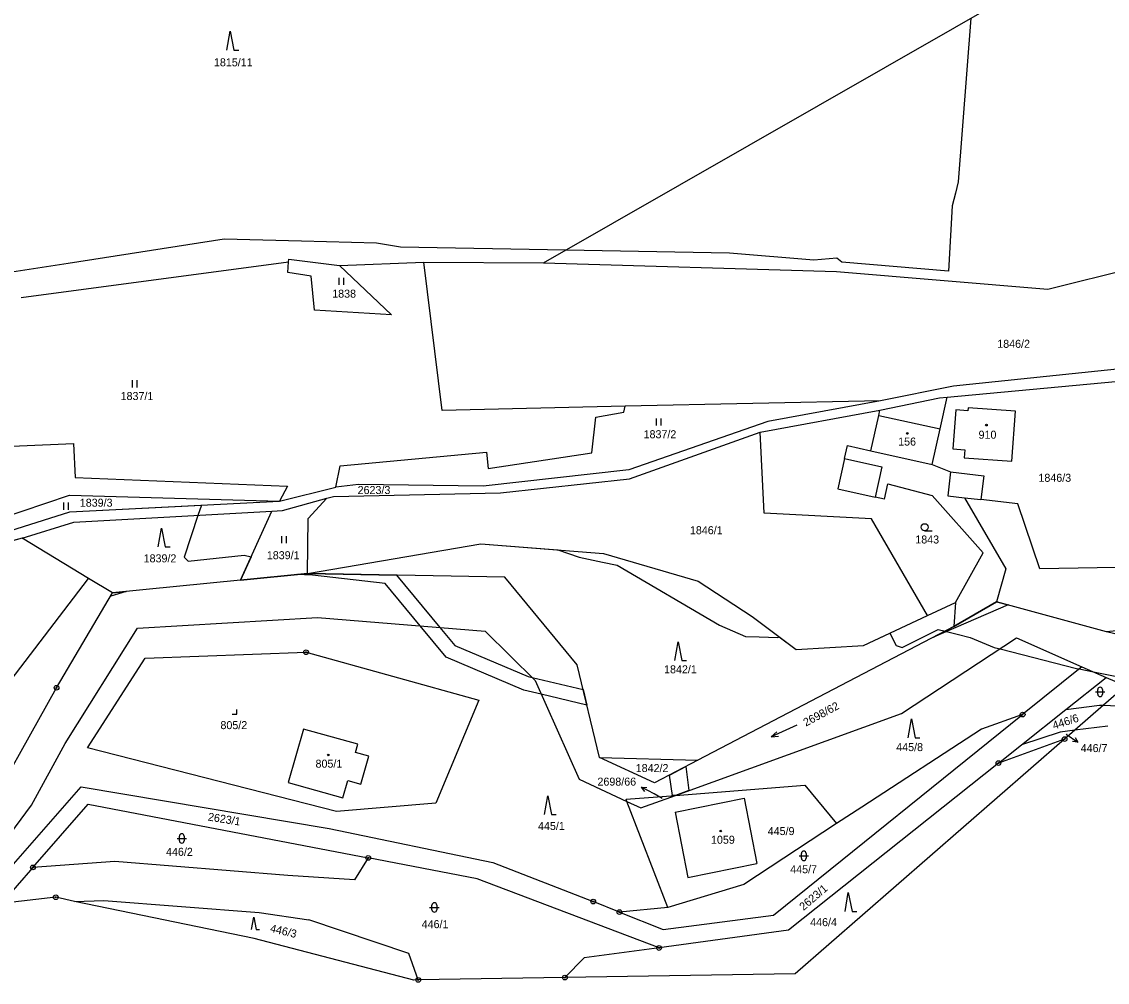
# Model space of a CAD drawing. Extents: x -439246 to -433691, y -1130252 to -1121148.
# Drawn here: x -436019.4 to -435788.8, y -1124311.4 to -1124107.4 of the extents above; entities that cross this region are included whole.
import ezdxf

# ---------------------------------------------------------------- set-up
doc = ezdxf.new("R2010")
doc.units = 0
for name, color, linetype in [('Vrstva 1', 7, 'Continuous'), ('Vrstva 16', 7, 'Continuous'), ('Vrstva 18', 7, 'Continuous'), ('Vrstva 19', 7, 'Continuous'), ('Vrstva 24', 7, 'Continuous'), ('Vrstva 25', 7, 'Continuous'), ('Vrstva 3', 7, 'Continuous'), ('Vrstva 30', 7, 'Continuous'), ('Vrstva 37', 7, 'Continuous'), ('Vrstva 4', 7, 'Continuous'), ('Vrstva 52', 7, 'Continuous')]:
    doc.layers.add(name, color=color, linetype=linetype)

msp = doc.modelspace()

# ---------------------------------------------------------------- linework, layer by layer
at = {"layer": 'Vrstva 1'}
for p, q in [((-435797.6, -1124253.49), (-435789.04, -1124246.68)), ((-435784.88, -1124248.5), (-435789.59, -1124252.6)), ((-435807.02, -1124260.98), (-435797.6, -1124253.49)), ((-435797.6, -1124253.49), (-435790.45, -1124252.56)), ((-435789.59, -1124252.6), (-435795.68, -1124257.9)), ((-435790.45, -1124252.56), (-435789.59, -1124252.6)), ((-435789.59, -1124252.6), (-435773.76, -1124253.36)), ((-435880.5, -1124271.74), (-435832.5, -1124254.38)), ((-435798.83, -1124258.3), (-435807.02, -1124260.98)), ((-435795.68, -1124257.9), (-435798.83, -1124258.3)), ((-435795.68, -1124257.9), (-435797.86, -1124259.8)), ((-435788.71, -1124257.01), (-435795.68, -1124257.9)), ((-435811.91, -1124264.87), (-435807.02, -1124260.98)), ((-436023.66, -1124289.15), (-436006.78, -1124269.95)), ((-435900.97, -1124268.31), (-435890.83, -1124273.05)), ((-435880.5, -1124271.74), (-435853.08, -1124269.56)), ((-435853.08, -1124269.56), (-435846.3, -1124277.73)), ((-435891.01, -1124272.58), (-435880.5, -1124271.74)), ((-435890.83, -1124273.05), (-435891.01, -1124272.58)), ((-435887.9, -1124274.42), (-435880.5, -1124271.74)), ((-435882.15, -1124295.53), (-435890.83, -1124273.05)), ((-435890.83, -1124273.05), (-435887.9, -1124274.42)), ((-435840.94, -1124274.22), (-435846.3, -1124277.73)), ((-435846.3, -1124277.73), (-435866, -1124290.64))]:
    msp.add_line(p, q, dxfattribs=at)
for points in [[(-435908.54, -1124158.66), (-435777.47, -1124083.59)], [(-436019.51, -1124165.98), (-435962.73, -1124158.43)], [(-435962.87, -1124160.69), (-435962.73, -1124158.43)], [(-435962.73, -1124158.43), (-435962.69, -1124157.88)], [(-435962.69, -1124157.88), (-435951.92, -1124159.23)], [(-435951.92, -1124159.23), (-435933.96, -1124158.49)], [(-435951.92, -1124159.23), (-435940.88, -1124169.7)], [(-435933.96, -1124158.49), (-435908.54, -1124158.66)], [(-435930.1, -1124189.98), (-435933.96, -1124158.49)], [(-435908.54, -1124158.66), (-435846.3, -1124160.49)], [(-435801.41, -1124164.23), (-435783.24, -1124159.71)], [(-435957.9, -1124161.48), (-435962.87, -1124160.69)], [(-435957.21, -1124168.72), (-435957.9, -1124161.48)], [(-435846.3, -1124160.49), (-435801.41, -1124164.23)], [(-435940.88, -1124169.7), (-435957.21, -1124168.72)], [(-435769, -1124179.37), (-435821.47, -1124184.84)], [(-435822.83, -1124187.15), (-435768.8, -1124182.17)], [(-435821.47, -1124184.84), (-435836.94, -1124187.93)], [(-435837.08, -1124189.92), (-435824.44, -1124187.34)], [(-435824.44, -1124187.34), (-435822.83, -1124187.15)], [(-435824.33, -1124193.93), (-435822.83, -1124187.15)], [(-435891.22, -1124189.12), (-435930.1, -1124189.98)], [(-435891.49, -1124190.39), (-435891.22, -1124189.12)], [(-435836.94, -1124187.93), (-435891.22, -1124189.12)], [(-435836.94, -1124187.93), (-435860.91, -1124192.35)], [(-435818.36, -1124189.42), (-435818.41, -1124190.07)], [(-435808.29, -1124190.16), (-435818.36, -1124189.42)], [(-435898.27, -1124198.99), (-435897.48, -1124191.41)], [(-435897.48, -1124191.41), (-435891.49, -1124190.39)], [(-435862.5, -1124194.62), (-435837.08, -1124189.92)], [(-435839, -1124198.57), (-435837.33, -1124191.05)], [(-435837.33, -1124191.05), (-435837.08, -1124189.92)], [(-435821, -1124189.88), (-435821.63, -1124198.16)], [(-435818.41, -1124190.07), (-435821, -1124189.88)], [(-435809.07, -1124200.77), (-435808.29, -1124190.16)], [(-435860.91, -1124192.35), (-435890.42, -1124202.6)], [(-435826, -1124201.45), (-435824.33, -1124193.93)], [(-435890.26, -1124204.53), (-435862.5, -1124194.62)], [(-435861.69, -1124211.84), (-435862.5, -1124194.62)], [(-436067.44, -1124199.54), (-436008.39, -1124197.03)], [(-436008.39, -1124197.03), (-436008.08, -1124204.24)], [(-435951.73, -1124201.75), (-435920.64, -1124198.86)], [(-435920.64, -1124198.86), (-435920.32, -1124202.32)], [(-435920.32, -1124202.32), (-435898.27, -1124198.99)], [(-435844.59, -1124200.2), (-435843.98, -1124197.47)], [(-435843.98, -1124197.47), (-435839, -1124198.57)], [(-435821.63, -1124198.16), (-435819.09, -1124198.35)], [(-435819.09, -1124198.35), (-435819.18, -1124200.05)], [(-435844.59, -1124200.2), (-435846.01, -1124206.65)], [(-435819.18, -1124200.05), (-435809.07, -1124200.77)], [(-435952.69, -1124206.28), (-435951.73, -1124201.75)], [(-435890.42, -1124202.6), (-435921.35, -1124206.07)], [(-435826, -1124201.45), (-435822.1, -1124203.03)], [(-435822.1, -1124203.03), (-435815.05, -1124203.87)], [(-436008.08, -1124204.24), (-435962.94, -1124206.1)], [(-435947.84, -1124205.75), (-435952.69, -1124206.28)], [(-435921.35, -1124206.07), (-435947.84, -1124205.75)], [(-435917.7, -1124207.48), (-435890.26, -1124204.53)], [(-435836.15, -1124208.83), (-435835.43, -1124205.56)], [(-435835.43, -1124205.56), (-435826.01, -1124208.08)], [(-435815.05, -1124203.87), (-435815.64, -1124208.93)], [(-436024.41, -1124213.08), (-436009.27, -1124208.02)], [(-436009.27, -1124208.02), (-435964.67, -1124209.28)], [(-435962.94, -1124206.1), (-435964.67, -1124209.28)], [(-435964.67, -1124209.28), (-435952.69, -1124206.28)], [(-435953.19, -1124208.26), (-435917.7, -1124207.48)], [(-435846.01, -1124206.65), (-435838.11, -1124208.4)], [(-435815.18, -1124220.26), (-435826.01, -1124208.08)], [(-436009.19, -1124211.52), (-435964.67, -1124209.28)], [(-435963.98, -1124211.28), (-435954.6, -1124208.65)], [(-435958.53, -1124212.93), (-435954.6, -1124208.65)], [(-435954.6, -1124208.65), (-435953.19, -1124208.26)], [(-435836.15, -1124208.83), (-435838.11, -1124208.4)], [(-435819.14, -1124208.52), (-435810.33, -1124223.64)], [(-435819.14, -1124208.52), (-435815.64, -1124208.93)], [(-435807.8, -1124209.85), (-435815.64, -1124208.93)], [(-435803.09, -1124223.63), (-435807.8, -1124209.85)], [(-436024.7, -1124216.43), (-436009.19, -1124211.52)], [(-436008.34, -1124213.75), (-435966.28, -1124211.4)], [(-435972.93, -1124226.07), (-435966.28, -1124211.4)], [(-435966.28, -1124211.4), (-435963.98, -1124211.28)], [(-435838.86, -1124213.05), (-435861.69, -1124211.84)], [(-436019.31, -1124217.14), (-436008.34, -1124213.75)], [(-435958.69, -1124224.59), (-435958.53, -1124212.93)], [(-435826.98, -1124233.53), (-435838.86, -1124213.05)], [(-436019.31, -1124217.14), (-436025.44, -1124218.8)], [(-436005.22, -1124225.69), (-436019.31, -1124217.14)], [(-435958.69, -1124224.59), (-435921.87, -1124218.31)], [(-435921.87, -1124218.31), (-435895.82, -1124220.38)], [(-435895.82, -1124220.38), (-435875.68, -1124226.22)], [(-435821.06, -1124230.76), (-435815.18, -1124220.26)], [(-435810.33, -1124223.64), (-435812.33, -1124230.61)], [(-435778.75, -1124223.22), (-435803.09, -1124223.63)], [(-436024.9, -1124251.41), (-436005.22, -1124225.69)], [(-436000.09, -1124228.73), (-436005.22, -1124225.69)], [(-435972.93, -1124226.07), (-436000.09, -1124228.73)], [(-435958.69, -1124224.59), (-435972.93, -1124226.07)], [(-435916.76, -1124225.39), (-435958.69, -1124224.59)], [(-435901.44, -1124244), (-435916.76, -1124225.39)], [(-435875.68, -1124226.22), (-435864.26, -1124233.78)], [(-436012.01, -1124248.88), (-436000.09, -1124228.73)], [(-435826.98, -1124233.53), (-435821.06, -1124230.76)], [(-435812.33, -1124230.61), (-435821.39, -1124235.89)], [(-435821.06, -1124230.76), (-435821.39, -1124235.89)], [(-435788.98, -1124237.02), (-435812.33, -1124230.61)], [(-435840.59, -1124239.92), (-435826.98, -1124233.53)], [(-435994.8, -1124236.26), (-435956.57, -1124233.99)], [(-435956.57, -1124233.99), (-435920.98, -1124236.84)], [(-435821.39, -1124235.89), (-435875.76, -1124264.25)], [(-435864.26, -1124233.78), (-435854.86, -1124240.79)], [(-435764.56, -1124234.54), (-435788.98, -1124237.02)], [(-436010.16, -1124260.73), (-435994.8, -1124236.26)], [(-435920.98, -1124236.84), (-435910.33, -1124247.38)], [(-435776.76, -1124239.88), (-435788.98, -1124237.02)], [(-435854.86, -1124240.79), (-435840.59, -1124239.92)], [(-435832.5, -1124254.38), (-435808.06, -1124238.32)], [(-435808.06, -1124238.32), (-435794.19, -1124244.44)], [(-436005.42, -1124261.67), (-435993.15, -1124242.63)], [(-435993.15, -1124242.63), (-435959, -1124241.34)], [(-435959, -1124241.34), (-435922.27, -1124251.5)], [(-435896.64, -1124263.71), (-435901.44, -1124244)], [(-435794.19, -1124244.44), (-435806.77, -1124254.57)], [(-435794.19, -1124244.44), (-435789.04, -1124246.68)], [(-435910.33, -1124247.38), (-435900.97, -1124268.31)], [(-435789.04, -1124246.68), (-435784.88, -1124248.5)], [(-436029.19, -1124279.46), (-436012.01, -1124248.88)], [(-435922.27, -1124251.5), (-435931.47, -1124273.4)], [(-435859.7, -1124297.2), (-435806.77, -1124254.57)], [(-435806.77, -1124254.57), (-435815.53, -1124257.69)], [(-435959.56, -1124257.65), (-435962.82, -1124269.01)], [(-435948, -1124260.87), (-435959.56, -1124257.65)], [(-435815.53, -1124257.69), (-435840.94, -1124274.22)], [(-436017.36, -1124273.85), (-436010.16, -1124260.73)], [(-435948.48, -1124262.6), (-435948, -1124260.87)], [(-435797.86, -1124259.8), (-435855.13, -1124309.63)], [(-435797.86, -1124259.8), (-435811.91, -1124264.87)], [(-435952.53, -1124275.18), (-436005.42, -1124261.67)], [(-435945.67, -1124263.38), (-435948.48, -1124262.6)], [(-435947.34, -1124269.39), (-435945.67, -1124263.38)], [(-435896.64, -1124263.71), (-435875.76, -1124264.25)], [(-435884.96, -1124269.05), (-435896.64, -1124263.71)], [(-435875.76, -1124264.25), (-435884.96, -1124269.05)], [(-435811.91, -1124264.87), (-435856.54, -1124300.37)], [(-436006.78, -1124269.95), (-435954.1, -1124278.74)], [(-435962.82, -1124269.01), (-435951.17, -1124272.26)], [(-435951.17, -1124272.26), (-435950.15, -1124268.6)], [(-435950.15, -1124268.6), (-435947.34, -1124269.39)], [(-435880.59, -1124275.29), (-435865.96, -1124272.31)], [(-435865.96, -1124272.31), (-435863.26, -1124286.2)], [(-436024.17, -1124282.99), (-436017.36, -1124273.85)], [(-436017.03, -1124287.03), (-436005.28, -1124273.59)], [(-436005.28, -1124273.59), (-435945.8, -1124285.01)], [(-435931.47, -1124273.4), (-435952.53, -1124275.18)], [(-435880.59, -1124275.29), (-435877.89, -1124289.18)], [(-435954.1, -1124278.74), (-435919.31, -1124285.96)], [(-435999.61, -1124285.76), (-436017.03, -1124287.03)], [(-435962.87, -1124288.76), (-435999.61, -1124285.76)], [(-435945.8, -1124285.01), (-435948.7, -1124289.7)], [(-435922.65, -1124289.45), (-435945.8, -1124285.01)], [(-435919.31, -1124285.96), (-435898, -1124294.3)], [(-435877.89, -1124289.18), (-435863.26, -1124286.2)], [(-436017.03, -1124287.03), (-436023.71, -1124294.67)], [(-435948.7, -1124289.7), (-435962.87, -1124288.76)], [(-435884.01, -1124304.15), (-435922.65, -1124289.45)], [(-435866, -1124290.64), (-435882.15, -1124295.53)], [(-436012.17, -1124293.36), (-436023.71, -1124294.67)], [(-436008.21, -1124294.27), (-436012.17, -1124293.36)], [(-436008.21, -1124294.27), (-436001.93, -1124294.04)], [(-435970, -1124302.1), (-436008.21, -1124294.27)], [(-436001.93, -1124294.04), (-435968.94, -1124296.62)], [(-435892.43, -1124296.53), (-435898, -1124294.3)], [(-435882.15, -1124295.53), (-435892.43, -1124296.53)], [(-435968.94, -1124296.62), (-435958.4, -1124298.17)], [(-435937.15, -1124305.29), (-435958.4, -1124298.17)], [(-435892.43, -1124296.53), (-435883.13, -1124300.24)], [(-435883.13, -1124300.24), (-435859.7, -1124297.2)], [(-435856.54, -1124300.37), (-435884.01, -1124304.15)], [(-435936.1, -1124310.95), (-435970, -1124302.1)], [(-435884.01, -1124304.15), (-435899.91, -1124306.25)], [(-435935.18, -1124310.93), (-435937.15, -1124305.29)], [(-435899.91, -1124306.25), (-435904.02, -1124310.43)], [(-435855.13, -1124309.63), (-435904.02, -1124310.43)], [(-435935.18, -1124310.93), (-435936.1, -1124310.95)], [(-435904.02, -1124310.43), (-435935.18, -1124310.93)]]:
    msp.add_lwpolyline(points, dxfattribs=at)
at = {"layer": 'Vrstva 16'}
for p, q in [((-435797.55, -1124258.76), (-435795.06, -1124260.43)), ((-435885.07, -1124271.43), (-435887.71, -1124270))]:
    msp.add_line(p, q, dxfattribs=at)
for points in [[(-435795.61, -1124259.46), (-435795.06, -1124260.43), (-435796.17, -1124260.29)], [(-435887.07, -1124270.92), (-435887.71, -1124270), (-435886.59, -1124270.04)], [(-435883.33, -1124272.37), (-435885.07, -1124271.43)]]:
    msp.add_lwpolyline(points, dxfattribs=at)
at = {"layer": 'Vrstva 24'}
for centre, radius in [((-435959, -1124241.34), 0.5), ((-435959, -1124241.34), 0.1), ((-436012.01, -1124248.88), 0.5), ((-436012.01, -1124248.88), 0.1), ((-435806.77, -1124254.57), 0.5), ((-435806.77, -1124254.57), 0.1), ((-435797.86, -1124259.8), 0.5), ((-435797.86, -1124259.8), 0.1), ((-435811.91, -1124264.87), 0.5), ((-435811.91, -1124264.87), 0.1), ((-436017.03, -1124287.03), 0.5), ((-435945.8, -1124285.01), 0.5), ((-435945.8, -1124285.01), 0.1), ((-436017.03, -1124287.03), 0.1), ((-436012.17, -1124293.36), 0.5), ((-436012.17, -1124293.36), 0.1), ((-435898, -1124294.3), 0.5), ((-435898, -1124294.3), 0.1), ((-435892.43, -1124296.53), 0.5), ((-435892.43, -1124296.53), 0.1), ((-435884.01, -1124304.15), 0.5), ((-435884.01, -1124304.15), 0.1), ((-435935.18, -1124310.93), 0.5), ((-435935.18, -1124310.93), 0.1), ((-435904.02, -1124310.43), 0.5), ((-435904.02, -1124310.43), 0.1)]:
    msp.add_circle(centre, radius, dxfattribs=at)
at = {"layer": 'Vrstva 25'}
for p, q in [((-435951.96, -1124163.35), (-435951.96, -1124161.85)), ((-435950.96, -1124163.35), (-435950.96, -1124161.85)), ((-435995.9, -1124185.09), (-435995.9, -1124183.59)), ((-435994.9, -1124185.09), (-435994.9, -1124183.59)), ((-435884.58, -1124193.2), (-435884.58, -1124191.7)), ((-435883.58, -1124193.2), (-435883.58, -1124191.7)), ((-436010.46, -1124211.07), (-436010.46, -1124209.57)), ((-436009.46, -1124211.07), (-436009.46, -1124209.57)), ((-435964.15, -1124218.2), (-435964.15, -1124216.7)), ((-435963.15, -1124218.2), (-435963.15, -1124216.7)), ((-435827.59, -1124215.55), (-435825.99, -1124215.55)), ((-435790.82, -1124250.27), (-435790.82, -1124249.27)), ((-435789.82, -1124249.27), (-435789.82, -1124250.27)), ((-435791.32, -1124249.77), (-435789.32, -1124249.77)), ((-435986.41, -1124280.88), (-435984.41, -1124280.88)), ((-435985.91, -1124281.38), (-435985.91, -1124280.38)), ((-435984.91, -1124280.38), (-435984.91, -1124281.38)), ((-435853.78, -1124285.08), (-435853.78, -1124284.08)), ((-435852.78, -1124284.08), (-435852.78, -1124285.08)), ((-435854.28, -1124284.58), (-435852.28, -1124284.58)), ((-435932.75, -1124295.53), (-435930.75, -1124295.53)), ((-435932.25, -1124296.03), (-435932.25, -1124295.03)), ((-435931.25, -1124295.03), (-435931.25, -1124296.03))]:
    msp.add_line(p, q, dxfattribs=at)
for points in [[(-435975.82, -1124113.46), (-435975.12, -1124109.46), (-435974.32, -1124113.46), (-435973.32, -1124113.46)], [(-435990.4, -1124218.97), (-435989.7, -1124214.97), (-435988.9, -1124218.97), (-435987.9, -1124218.97)], [(-435880.65, -1124243.12), (-435879.95, -1124239.12), (-435879.15, -1124243.12), (-435878.15, -1124243.12)], [(-435974.72, -1124254.47), (-435973.72, -1124254.47), (-435973.72, -1124253.47)], [(-435831.08, -1124259.52), (-435830.38, -1124255.52), (-435829.58, -1124259.52), (-435828.58, -1124259.52)], [(-435854.72, -1124256.84), (-435860.18, -1124259.32), (-435858.61, -1124259.16)], [(-435860.18, -1124259.32), (-435859.02, -1124258.25)], [(-435908.36, -1124275.82), (-435907.66, -1124271.82), (-435906.86, -1124275.82), (-435905.86, -1124275.82)], [(-435844.51, -1124296.4), (-435843.81, -1124292.4), (-435843.01, -1124296.4), (-435842.01, -1124296.4)], [(-435970.58, -1124300.25), (-435970.11, -1124297.57), (-435969.57, -1124300.25), (-435968.9, -1124300.25)]]:
    msp.add_lwpolyline(points, dxfattribs=at)
for centre, radius in [((-435814.46, -1124193.11), 0.175), ((-435831.28, -1124194.89), 0.175), ((-435827.59, -1124214.8), 0.75), ((-435954.28, -1124263.16), 0.175), ((-435870.92, -1124279.31), 0.175)]:
    msp.add_circle(centre, radius, dxfattribs=at)
for centre, start, end in [((-435790.32, -1124249.27), 0, 180), ((-435790.32, -1124250.27), 180, 0), ((-435985.41, -1124280.38), 0, 180), ((-435985.41, -1124281.38), 180, 0), ((-435853.28, -1124284.08), 0, 180), ((-435853.28, -1124285.08), 180, 0), ((-435931.75, -1124295.03), 0, 180), ((-435931.75, -1124296.03), 180, 0)]:
    msp.add_arc(centre, 0.5, start, end, dxfattribs=at)
at = {"layer": 'Vrstva 3'}
for points in [[(-435818.36, -1124189.42), (-435818.41, -1124190.07)], [(-435808.29, -1124190.16), (-435818.36, -1124189.42)], [(-435839, -1124198.57), (-435837.33, -1124191.05)], [(-435837.33, -1124191.05), (-435824.33, -1124193.93)], [(-435821, -1124189.88), (-435821.63, -1124198.16)], [(-435818.41, -1124190.07), (-435821, -1124189.88)], [(-435809.07, -1124200.77), (-435808.29, -1124190.16)], [(-435826, -1124201.45), (-435824.33, -1124193.93)], [(-435839, -1124198.57), (-435826, -1124201.45)], [(-435821.63, -1124198.16), (-435819.09, -1124198.35)], [(-435819.09, -1124198.35), (-435819.18, -1124200.05)], [(-435819.18, -1124200.05), (-435809.07, -1124200.77)], [(-435959.56, -1124257.65), (-435962.82, -1124269.01)], [(-435948, -1124260.87), (-435959.56, -1124257.65)], [(-435948.48, -1124262.6), (-435948, -1124260.87)], [(-435945.67, -1124263.38), (-435948.48, -1124262.6)], [(-435947.34, -1124269.39), (-435945.67, -1124263.38)], [(-435962.82, -1124269.01), (-435951.17, -1124272.26)], [(-435951.17, -1124272.26), (-435950.15, -1124268.6)], [(-435950.15, -1124268.6), (-435947.34, -1124269.39)], [(-435880.59, -1124275.29), (-435865.96, -1124272.31)], [(-435865.96, -1124272.31), (-435863.26, -1124286.2)], [(-435880.59, -1124275.29), (-435877.89, -1124289.18)], [(-435877.89, -1124289.18), (-435863.26, -1124286.2)]]:
    msp.add_lwpolyline(points, dxfattribs=at)
at = {"layer": 'Vrstva 30'}
for p, q in [((-435957.62, -1124224.95), (-435961.03, -1124224.83)), ((-435942.22, -1124226.74), (-435957.62, -1124224.95)), ((-435939.8, -1124224.95), (-435930.61, -1124236.07)), ((-435997.25, -1124228.45), (-436000.51, -1124229.45)), ((-435934.79, -1124235.73), (-435942.22, -1124226.74)), ((-435809.82, -1124231.3), (-435825.71, -1124238.14)), ((-435929.27, -1124242.41), (-435934.79, -1124235.73)), ((-435930.61, -1124236.07), (-435927.42, -1124239.93)), ((-435927.42, -1124239.93), (-435911.82, -1124246.52)), ((-435912.76, -1124249.38), (-435929.27, -1124242.41)), ((-435911.82, -1124246.52), (-435911, -1124246.71)), ((-435911, -1124246.71), (-435900.15, -1124249.29)), ((-435909.04, -1124250.26), (-435912.76, -1124249.38)), ((-435899.35, -1124252.56), (-435909.04, -1124250.26))]:
    msp.add_line(p, q, dxfattribs=at)
for points in [[(-435961.03, -1124224.83), (-435958.69, -1124224.59)], [(-435958.69, -1124224.59), (-435939.8, -1124224.95)], [(-436000.51, -1124229.45), (-436000.09, -1124228.73)], [(-436000.09, -1124228.73), (-435997.25, -1124228.45)], [(-435825.71, -1124238.14), (-435821.39, -1124235.89), (-435812.33, -1124230.61), (-435809.82, -1124231.3)], [(-435900.15, -1124249.29), (-435899.35, -1124252.56)], [(-435881.83, -1124267.42), (-435878.32, -1124265.59)], [(-435878.32, -1124265.59), (-435877.66, -1124270.72), (-435880.5, -1124271.74)], [(-435880.5, -1124271.74), (-435881.14, -1124271.79), (-435881.83, -1124267.42)]]:
    msp.add_lwpolyline(points, dxfattribs=at)
at = {"layer": 'Vrstva 37'}
for centre in [(-435814.46, -1124193.11), (-435831.28, -1124194.89), (-435954.28, -1124263.16), (-435870.92, -1124279.31)]:
    msp.add_circle(centre, 0.175, dxfattribs=at)
at = {"layer": 'Vrstva 4'}
for points in [[(-435837.33, -1124191.05), (-435824.33, -1124193.93)], [(-435839, -1124198.57), (-435826, -1124201.45)], [(-435844.59, -1124200.2), (-435836.68, -1124201.95)], [(-435836.68, -1124201.95), (-435838.11, -1124208.4)], [(-435822.1, -1124203.03), (-435822.69, -1124208.1)], [(-435822.69, -1124208.1), (-435819.14, -1124208.52)]]:
    msp.add_lwpolyline(points, dxfattribs=at)
at = {"layer": 'Vrstva 52'}
for points in [[(-435817.76, -1124106.67), (-435820.46, -1124141.47), (-435821.07, -1124143.89), (-435821.75, -1124146.58), (-435822.11, -1124152.88), (-435822.55, -1124160.4), (-435845.18, -1124158.51), (-435846.24, -1124157.66), (-435851.14, -1124158.09), (-435869.04, -1124156.6), (-435903.83, -1124155.96), (-435938.91, -1124155.32), (-435944.02, -1124154.47), (-435959.94, -1124154.05), (-435976.4, -1124153.61), (-436009.53, -1124158.76), (-436032.64, -1124162.35)], [(-436024.7, -1124216.43), (-436009.19, -1124211.52), (-435981.25, -1124210.11), (-435981.97, -1124212.28), (-435984.92, -1124221.14), (-435984.07, -1124222), (-435972.14, -1124220.72), (-435970.67, -1124221.09), (-435972.93, -1124226.07), (-435958.69, -1124224.59), (-435921.87, -1124218.31), (-435905.53, -1124219.61), (-435900.99, -1124221.14), (-435896.01, -1124222.19), (-435892.9, -1124222.85), (-435871.17, -1124235.63), (-435865.63, -1124237.97), (-435862.73, -1124238.06), (-435858.81, -1124238.19), (-435858.51, -1124238.07), (-435854.86, -1124240.79), (-435840.59, -1124239.92), (-435835.02, -1124237.3), (-435833.67, -1124239.89), (-435833.2, -1124240.05), (-435832.4, -1124240.32), (-435824.73, -1124236.48), (-435823.24, -1124236.85), (-435820.66, -1124237.5), (-435817.91, -1124238.19), (-435812.8, -1124240.32), (-435811.87, -1124240.56), (-435811.57, -1124240.63), (-435795.33, -1124244.79), (-435794.76, -1124244.9), (-435791.73, -1124245.51), (-435780.42, -1124247.77)], [(-436029.19, -1124279.46), (-436012.01, -1124248.88), (-436000.09, -1124228.73), (-436005.22, -1124225.69), (-436019.31, -1124217.14), (-436023.75, -1124218.34)]]:
    msp.add_lwpolyline(points, dxfattribs=at)

# ---------------------------------------------------------------- texts
at = {"layer": 'Vrstva 16'}
for s, p in [('1815/11', (-435978.57, -1124116.92)), ('446/7', (-435794.44, -1124262.55)), ('2698/66', (-435897.1, -1124269.67))]:
    msp.add_text(s, height=1.7, dxfattribs=at).set_placement(p)
for s, rotation, p in [('2698/62', 28.2736, (-435852.81, -1124257.15)), ('2623/1', 350.9035, (-435979.93, -1124277.06)), ('2623/1', 40.6147, (-435853.32, -1124296.3))]:
    msp.add_text(s, height=1.7, rotation=rotation, dxfattribs=at).set_placement(p)
at = {"layer": 'Vrstva 18'}
for s, height, p in [('1838', 1.7, (-435953.45, -1124166.05)), ('1846/2', 1.7, (-435812.17, -1124176.7)), ('1837/1', 1.7, (-435998.4, -1124187.79)), ('1837/2', 1.7, (-435887.3, -1124195.9)), ('1846/3', 1.7, (-435803.42, -1124205.15)), ('2623/3', 1.7, (-435948.05, -1124207.75)), ('1839/3', 1.7, (-436007.07, -1124210.44)), ('1846/1', 1.7, (-435877.46, -1124216.28)), ('1843', 1.7, (-435829.58, -1124218.25)), ('1839/2', 1.7, (-435993.51, -1124222.26)), ('1839/1', 1.7, (-435967.34, -1124221.59)), ('1842/1', 1.7, (-435882.95, -1124245.82)), ('446/7', 0.1, (-435797.62, -1124258.71)), ('445/8', 1.7, (-435833.63, -1124262.34)), ('1842/2', 1.7, (-435888.97, -1124266.79)), ('2698/66', 0.1, (-435883.33, -1124272.37)), ('445/1', 1.7, (-435909.73, -1124279.09)), ('445/9', 1.7, (-435860.93, -1124280.17)), ('446/2', 1.7, (-435988.75, -1124284.58)), ('445/7', 1.7, (-435856.15, -1124288.28)), ('446/1', 1.7, (-435934.44, -1124299.94)), ('446/4', 1.7, (-435851.91, -1124299.51))]:
    msp.add_text(s, height=height, dxfattribs=at).set_placement(p)
for s, rotation, p in [('446/6', 17.8384, (-435800.12, -1124257.76)), ('446/3', 346.4968, (-435966.76, -1124300.71))]:
    msp.add_text(s, height=1.7, rotation=rotation, dxfattribs=at).set_placement(p)
at = {"layer": 'Vrstva 19'}
for s, p in [('910', (-435816.14, -1124196)), ('156', (-435833.22, -1124197.46)), ('805/2', (-435977.19, -1124257.67)), ('805/1', (-435956.99, -1124265.86)), ('1059', (-435872.98, -1124282.01))]:
    msp.add_text(s, height=1.7, dxfattribs=at).set_placement(p)

doc.saveas('drawing.dxf')
